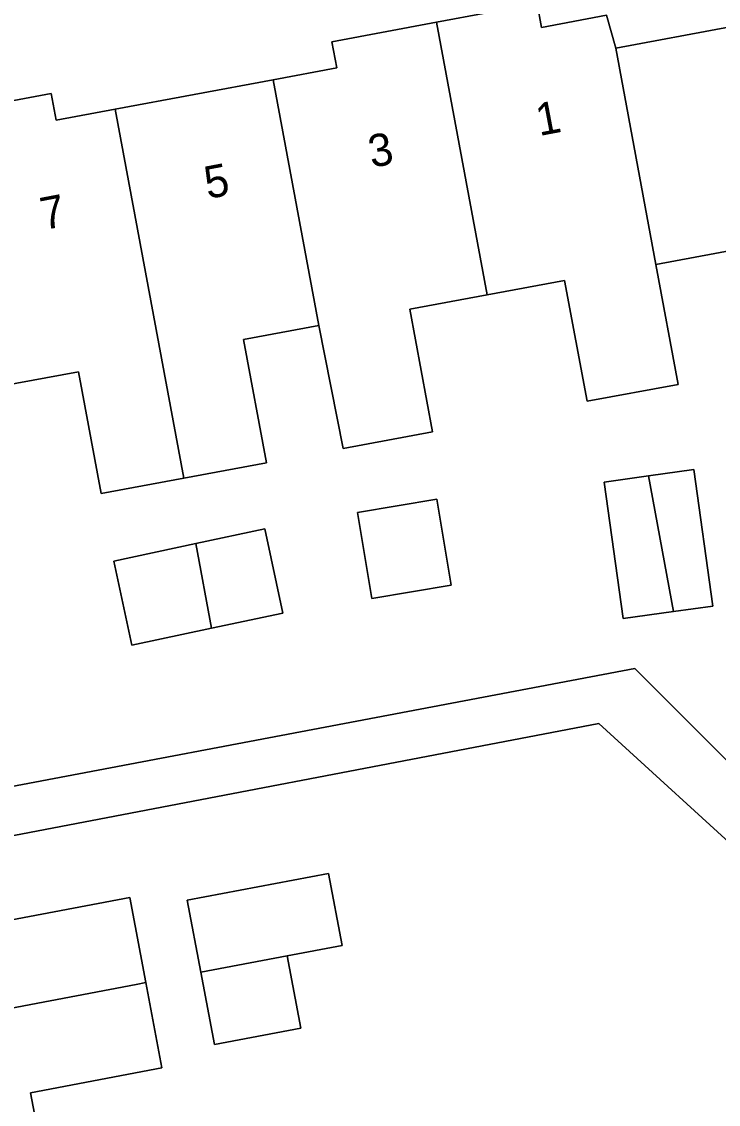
# Model space of a CAD drawing. Extents: x 158352 to 159489, y 383828 to 384603.
# Drawn here: x 158822.75 to 158844.29, y 384034.72 to 384068.18 of the extents above; entities that cross this region are included whole.
import ezdxf

# ---------------------------------------------------------------- set-up
doc = ezdxf.new("R2010")
doc.units = 0
for name, color, linetype in [('IMGEO_Erf', 7, 'Continuous'), ('IMGEO_Pand', 7, 'Continuous'), ('IMGEO_Pand_nummerreeks', 7, 'Continuous'), ('IMGEO_Voetpad_open', 7, 'Continuous')]:
    doc.layers.add(name, color=color, linetype=linetype)

msp = doc.modelspace()

# ---------------------------------------------------------------- linework, layer by layer
at = {"layer": 'IMGEO_Erf'}
for points in [[(158847.335, 384073.606), (158838.799, 384072.022), (158809.733, 384066.626), (158810.663, 384061.723), (158815.664, 384062.652), (158815.494, 384063.568), (158817.468, 384063.935), (158817.312, 384064.775), (158820.526, 384065.372), (158823.667, 384065.955), (158823.818, 384065.137), (158825.647, 384065.476), (158830.526, 384066.382), (158832.492, 384066.747), (158832.341, 384067.558), (158835.581, 384068.16), (158838.69, 384068.737), (158838.826, 384068.003), (158840.831, 384068.375), (158841.114, 384067.363), (158848.181, 384068.675)], [(158847.05, 384061.546), (158842.355, 384060.674), (158843.042, 384056.971), (158840.23, 384056.449), (158839.537, 384060.182), (158837.144, 384059.738), (158834.752, 384059.294), (158835.455, 384055.505), (158832.688, 384054.99), (158831.935, 384058.787), (158829.613, 384058.356), (158830.319, 384054.55), (158827.764, 384054.075), (158825.21, 384053.601), (158824.511, 384057.363), (158822.096, 384056.914)], [(158814.18, 384042.98), (158841.707, 384048.193), (158842.065, 384047.835), (158845.377, 384044.525)], [(158853.974, 384027.826), (158858.17, 384035.07), (158845.444, 384042.068), (158840.594, 384046.49), (158821.53, 384042.846), (158822.006, 384040.339), (158826.095, 384041.113), (158826.592, 384038.488), (158827.091, 384035.855), (158823.028, 384035.085), (158823.479, 384032.704)]]:
    msp.add_lwpolyline(points, dxfattribs=at)
for points in [[(158840.76, 384053.952), (158842.124, 384054.142), (158843.534, 384054.338), (158844.12, 384050.121), (158842.902, 384049.952), (158841.346, 384049.735)], [(158836.034, 384050.763), (158833.579, 384050.353), (158833.135, 384053.017), (158835.59, 384053.426)], [(158830.822, 384049.906), (158828.625, 384049.437), (158826.16, 384048.911), (158825.606, 384051.511), (158828.14, 384052.051), (158830.267, 384052.505)], [(158828.714, 384036.579), (158828.292, 384038.809), (158827.87, 384041.037), (158832.241, 384041.863), (158832.662, 384039.637), (158830.956, 384039.314), (158831.379, 384037.084)]]:
    msp.add_lwpolyline(points, close=True, dxfattribs=at)
at = {"layer": 'IMGEO_Pand'}
for points in [[(158842.355, 384060.674), (158841.114, 384067.363), (158840.831, 384068.375), (158838.826, 384068.003), (158838.69, 384068.737), (158835.581, 384068.16), (158837.144, 384059.738), (158839.537, 384060.182), (158840.23, 384056.449), (158843.042, 384056.971)], [(158842.355, 384060.674), (158847.05, 384061.546), (158847.507, 384061.306), (158850.766, 384067.256), (158848.181, 384068.675), (158841.114, 384067.363)], [(158835.581, 384068.16), (158832.341, 384067.558), (158832.492, 384066.747), (158830.526, 384066.382), (158831.935, 384058.787), (158832.688, 384054.99), (158835.455, 384055.505), (158834.752, 384059.294), (158837.144, 384059.738)], [(158830.526, 384066.382), (158825.647, 384065.476), (158827.764, 384054.075), (158830.319, 384054.55), (158829.613, 384058.356), (158831.935, 384058.787)], [(158822.096, 384056.914), (158824.511, 384057.363), (158825.21, 384053.601), (158827.764, 384054.075), (158825.647, 384065.476), (158823.818, 384065.137), (158823.667, 384065.955), (158820.526, 384065.372)], [(158842.902, 384049.952), (158844.12, 384050.121), (158843.534, 384054.338), (158842.124, 384054.142)], [(158842.902, 384049.952), (158842.124, 384054.142), (158840.76, 384053.952), (158841.346, 384049.735)], [(158833.135, 384053.017), (158833.579, 384050.353), (158836.034, 384050.763), (158835.59, 384053.426)], [(158828.14, 384052.051), (158828.625, 384049.437), (158830.822, 384049.906), (158830.267, 384052.505)], [(158828.14, 384052.051), (158825.606, 384051.511), (158826.16, 384048.911), (158828.625, 384049.437)], [(158826.592, 384038.488), (158826.095, 384041.113), (158822.006, 384040.339), (158821.53, 384042.846), (158819.371, 384042.437), (158814.458, 384041.506), (158815.431, 384036.372), (158826.299, 384038.432)], [(158828.292, 384038.809), (158830.956, 384039.314), (158832.662, 384039.637), (158832.241, 384041.863), (158827.87, 384041.037)], [(158830.956, 384039.314), (158828.292, 384038.809), (158828.714, 384036.579), (158831.379, 384037.084)], [(158816.381, 384031.359), (158823.128, 384032.637), (158823.479, 384032.704), (158823.028, 384035.085), (158827.091, 384035.855), (158826.592, 384038.488), (158826.299, 384038.432), (158815.431, 384036.372)]]:
    msp.add_lwpolyline(points, close=True, dxfattribs=at)
at = {"layer": 'IMGEO_Voetpad_open'}
msp.add_lwpolyline([(158845.377, 384044.525), (158842.065, 384047.835), (158841.707, 384048.193), (158814.18, 384042.98), (158814.458, 384041.506), (158819.371, 384042.437), (158821.53, 384042.846), (158840.594, 384046.49), (158845.444, 384042.068)], dxfattribs=at)

# ---------------------------------------------------------------- texts
at = {"layer": 'IMGEO_Pand_nummerreeks'}
for s, rotation, p in [('1', 10.7426, (158838.75, 384064.642)), ('3', 10.743, (158833.571, 384063.659)), ('5', 10.7426, (158828.503, 384062.697)), ('7', 10.7426, (158823.436, 384061.736))]:
    msp.add_text(s, height=1, rotation=rotation, dxfattribs=at).set_placement(p)

doc.saveas('drawing.dxf')
